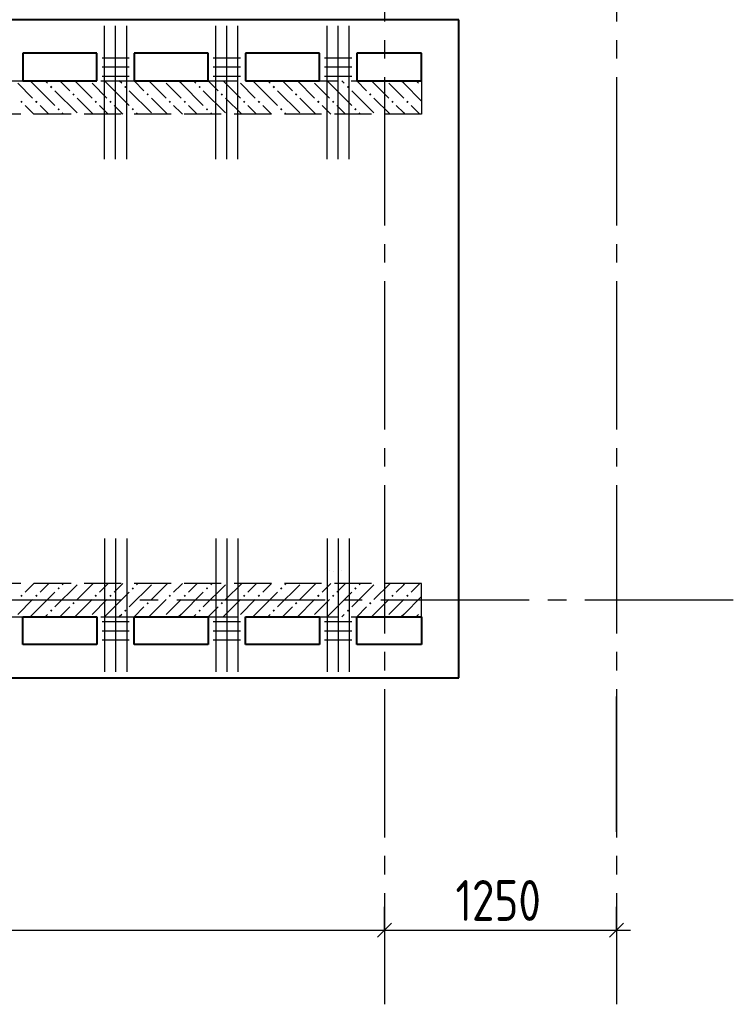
# Model space of a CAD drawing. Header units: millimetres. Extents: x 40580 to 1168286, y -220995 to 81020.
# Tile 408 of 419: x 1095101 to 1098947, y -107726 to -102416. Entities that reach past the tile are written whole.
import ezdxf

# ---------------------------------------------------------------- set-up
doc = ezdxf.new("R2010")
doc.units = ezdxf.units.MM
for name, pattern in [('______2', [270, 200, -70]), ('______5', [1100, 800, -100, 100, -100]), ('CENTER', [2, 1.25, -0.25, 0.25, -0.25])]:
    doc.linetypes.add(name, pattern=pattern)
for name, color, linetype, lineweight in [('Standard', 7, 'Continuous', 25), ('ОСИ', 7, 'CENTER', 15), ('Основная', 7, 'Continuous', 40), ('Позиционная метка номер позиции', 7, 'Continuous', 13), ('Ребро вкладыша арматура S1', 52, 'Continuous', 25), ('Ребро вкладыша арматура поперечная AW', 52, 'Continuous', 25)]:
    doc.layers.add(name, color=color, linetype=linetype, lineweight=lineweight)
doc.layers.add('ЖБ Стена верхний уровень', color=7, linetype='______2', true_color=0x656565)
doc.styles.add('GOST 2.304-81', font='txt')

msp = doc.modelspace()

# ---------------------------------------------------------------- hatches: boundary and pattern name
at = {"layer": 'ЖБ Стена верхний уровень', "linetype": 'Continuous', "lineweight": -3, "transparency": 33554687}
for points in [[(1095270.5, -102785.6), (1095277, -102779), (1095270.5, -102772.5), (1095264, -102779)], [(1095670.5, -102785.6), (1095677, -102779), (1095670.5, -102772.5), (1095664, -102779)], [(1096070.5, -102785.6), (1096077, -102779), (1096070.5, -102772.5), (1096064, -102779)], [(1096470.5, -102785.6), (1096477, -102779), (1096470.5, -102772.5), (1096464, -102779)], [(1096870.5, -102785.6), (1096877, -102779), (1096870.5, -102772.5), (1096864, -102779)], [(1097267.4, -102806.3), (1097264, -102803), (1097267.4, -102799.6)], [(1095110.5, -102865.6), (1095117, -102859), (1095110.5, -102852.6), (1095104, -102859)], [(1095190.5, -102865.6), (1095197, -102859), (1095190.5, -102852.6), (1095184, -102859)], [(1095390.5, -102825.6), (1095397, -102819.1), (1095390.5, -102812.5), (1095384, -102819.1)], [(1095510.5, -102865.6), (1095517, -102859), (1095510.5, -102852.6), (1095504, -102859)], [(1095590.5, -102865.6), (1095597, -102859), (1095590.5, -102852.6), (1095584, -102859)], [(1095790.5, -102825.6), (1095797, -102819.1), (1095790.5, -102812.5), (1095784, -102819.1)], [(1095910.5, -102865.6), (1095917, -102859), (1095910.5, -102852.6), (1095904, -102859)], [(1095990.5, -102865.6), (1095997, -102859), (1095990.5, -102852.6), (1095984, -102859)], [(1096190.5, -102825.6), (1096197, -102819.1), (1096190.5, -102812.5), (1096184, -102819.1)], [(1096310.5, -102865.6), (1096317, -102859), (1096310.5, -102852.6), (1096304, -102859)], [(1096390.5, -102865.6), (1096397, -102859), (1096390.5, -102852.6), (1096384, -102859)], [(1096590.5, -102825.6), (1096597, -102819.1), (1096590.5, -102812.5), (1096584, -102819.1)], [(1096710.5, -102865.6), (1096717, -102859), (1096710.5, -102852.6), (1096704, -102859)], [(1096790.5, -102865.6), (1096797, -102859), (1096790.5, -102852.6), (1096784, -102859)], [(1096990.5, -102825.6), (1096997, -102819.1), (1096990.5, -102812.5), (1096984, -102819.1)], [(1097110.5, -102865.6), (1097117, -102859), (1097110.5, -102852.6), (1097104, -102859)], [(1097190.5, -102865.6), (1097197, -102859), (1097190.5, -102852.6), (1097184, -102859)], [(1095310.5, -102905.6), (1095317, -102899.1), (1095310.5, -102892.5), (1095304, -102899.1)], [(1095710.5, -102905.6), (1095717, -102899.1), (1095710.5, -102892.5), (1095704, -102899.1)], [(1096110.5, -102905.6), (1096117, -102899.1), (1096110.5, -102892.5), (1096104, -102899.1)], [(1096510.5, -102905.6), (1096517, -102899.1), (1096510.5, -102892.5), (1096504, -102899.1)], [(1096910.5, -102905.6), (1096917, -102899.1), (1096910.5, -102892.5), (1096904, -102899.1)], [(1095310.5, -105476.5), (1095317, -105483), (1095310.5, -105489.5), (1095304, -105483)], [(1095710.5, -105476.5), (1095717, -105483), (1095710.5, -105489.5), (1095704, -105483)], [(1096110.5, -105476.5), (1096117, -105483), (1096110.5, -105489.5), (1096104, -105483)], [(1096510.5, -105476.5), (1096517, -105483), (1096510.5, -105489.5), (1096504, -105483)], [(1096910.5, -105476.5), (1096917, -105483), (1096910.5, -105489.5), (1096904, -105483)], [(1095110.5, -105516.5), (1095117, -105523), (1095110.5, -105529.4), (1095104, -105523)], [(1095190.5, -105516.5), (1095197, -105523), (1095190.5, -105529.4), (1095184, -105523)], [(1095390.5, -105556.5), (1095397, -105563), (1095390.5, -105569.5), (1095384, -105563)], [(1095510.5, -105516.5), (1095517, -105523), (1095510.5, -105529.4), (1095504, -105523)], [(1095590.5, -105516.5), (1095597, -105523), (1095590.5, -105529.4), (1095584, -105523)], [(1095790.5, -105556.5), (1095797, -105563), (1095790.5, -105569.5), (1095784, -105563)], [(1095910.5, -105516.5), (1095917, -105523), (1095910.5, -105529.4), (1095904, -105523)], [(1095990.5, -105516.5), (1095997, -105523), (1095990.5, -105529.4), (1095984, -105523)], [(1096190.5, -105556.5), (1096197, -105563), (1096190.5, -105569.5), (1096184, -105563)], [(1096310.5, -105516.5), (1096317, -105523), (1096310.5, -105529.4), (1096304, -105523)], [(1096390.5, -105516.5), (1096397, -105523), (1096390.5, -105529.4), (1096384, -105523)], [(1096590.5, -105556.5), (1096597, -105563), (1096590.5, -105569.5), (1096584, -105563)], [(1096710.5, -105516.5), (1096717, -105523), (1096710.5, -105529.4), (1096704, -105523)], [(1096790.5, -105516.5), (1096797, -105523), (1096790.5, -105529.4), (1096784, -105523)], [(1096990.5, -105556.5), (1096997, -105563), (1096990.5, -105569.5), (1096984, -105563)], [(1097110.5, -105516.5), (1097117, -105523), (1097110.5, -105529.4), (1097104, -105523)], [(1097190.5, -105516.5), (1097197, -105523), (1097190.5, -105529.4), (1097184, -105523)], [(1095270.5, -105596.5), (1095277, -105603), (1095270.5, -105609.5), (1095264, -105603)], [(1095670.5, -105596.5), (1095677, -105603), (1095670.5, -105609.5), (1095664, -105603)], [(1096070.5, -105596.5), (1096077, -105603), (1096070.5, -105609.5), (1096064, -105603)], [(1096470.5, -105596.5), (1096477, -105603), (1096470.5, -105609.5), (1096464, -105603)], [(1096870.5, -105596.5), (1096877, -105603), (1096870.5, -105609.5), (1096864, -105603)], [(1097267.4, -105606.3), (1097264, -105603), (1097267.4, -105599.6)]]:
    msp.add_hatch(color=7, dxfattribs=at).paths.add_polyline_path(points, flags=16)

# ---------------------------------------------------------------- linework, layer by layer
at = {"color": 251, "linetype": 'Continuous', "lineweight": 13, "true_color": 0x494949, "transparency": 33554687}
msp.add_line((1096792.1, -105393.5), (1096792.1, -105393.5), dxfattribs=at)
at = {"layer": 'Standard', "color": 251, "linetype": 'Continuous', "lineweight": -3, "true_color": 0x656565, "transparency": 33554687}
for p, q in [((1098317.4, -106795), (1098317.4, -106066)), ((1097067.4, -107326), (1097067.4, -107201)), ((1098317.4, -107326), (1098317.4, -107201)), ((1097067.4, -107326), (1097067.4, -107451)), ((1097067.4, -107326), (1097067.4, -107326)), ((1098317.4, -107326), (1098317.4, -107451)), ((1098317.4, -107326), (1098317.4, -107326))]:
    msp.add_line(p, q, dxfattribs=at)
at = {"layer": 'Standard', "color": 7, "linetype": 'Continuous', "lineweight": 25, "transparency": 33554687}
for p, q in [((1097029.9, -107363.5), (1097104.9, -107288.5)), ((1098279.9, -107363.5), (1098354.9, -107288.5))]:
    msp.add_line(p, q, dxfattribs=at)
at = {"layer": 'Standard', "color": 7, "linetype": 'Continuous', "lineweight": -3, "transparency": 33554687}
for p, q in [((1091567.4, -107326), (1097067.4, -107326)), ((1097067.4, -107326), (1098317.4, -107326)), ((1098317.4, -107326), (1098392.4, -107326))]:
    msp.add_line(p, q, dxfattribs=at)
at = {"layer": 'ЖБ Стена верхний уровень', "color": 251, "linetype": '______2', "lineweight": -3, "true_color": 0x656565, "transparency": 33554687}
for p, q in [((1091487.4, -102746), (1097267.4, -102746)), ((1097267.4, -102746), (1097267.4, -102926)), ((1097267.4, -102926), (1092167.4, -102926)), ((1097267.4, -105456), (1092167.4, -105456)), ((1097267.4, -105636), (1097267.4, -105456)), ((1091487.4, -105636), (1097267.4, -105636))]:
    msp.add_line(p, q, dxfattribs=at)
at = {"layer": 'ЖБ Стена верхний уровень', "color": 9, "linetype": 'Continuous', "lineweight": -3, "true_color": 0xc7c7c7, "transparency": 33554687}
for p, q in [((1095170.5, -102759), (1095157.5, -102746)), ((1095250.5, -102759), (1095237.5, -102746)), ((1095317.5, -102746), (1095370.5, -102799.1)), ((1095490.5, -102839.1), (1095397.4, -102746)), ((1095570.5, -102759), (1095557.5, -102746)), ((1095650.5, -102759), (1095637.5, -102746)), ((1095717.5, -102746), (1095770.5, -102799.1)), ((1095890.5, -102839.1), (1095797.4, -102746)), ((1095970.5, -102759), (1095957.5, -102746)), ((1096050.5, -102759), (1096037.5, -102746)), ((1096117.5, -102746), (1096170.5, -102799.1)), ((1096290.5, -102839.1), (1096197.4, -102746)), ((1096370.5, -102759), (1096357.5, -102746)), ((1096450.5, -102759), (1096437.5, -102746)), ((1096517.5, -102746), (1096570.5, -102799.1)), ((1096690.5, -102839.1), (1096597.4, -102746)), ((1096770.5, -102759), (1096757.5, -102746)), ((1096850.5, -102759), (1096837.5, -102746)), ((1096917.5, -102746), (1096970.5, -102799.1)), ((1097090.5, -102839.1), (1096997.4, -102746)), ((1097170.5, -102759), (1097157.5, -102746)), ((1097250.5, -102759), (1097237.5, -102746)), ((1095170.5, -102839.1), (1095090.5, -102759)), ((1095170.5, -102759), (1095290.5, -102879)), ((1095410.5, -102919.1), (1095290.5, -102799.1)), ((1095570.5, -102839.1), (1095490.5, -102759)), ((1095570.5, -102759), (1095690.5, -102879)), ((1095810.5, -102919.1), (1095690.5, -102799.1)), ((1095970.5, -102839.1), (1095890.5, -102759)), ((1095970.5, -102759), (1096090.5, -102879)), ((1096210.5, -102919.1), (1096090.5, -102799.1)), ((1096370.5, -102839.1), (1096290.5, -102759)), ((1096370.5, -102759), (1096490.5, -102879)), ((1096610.5, -102919.1), (1096490.5, -102799.1)), ((1096770.5, -102839.1), (1096690.5, -102759)), ((1096770.5, -102759), (1096890.5, -102879)), ((1097010.5, -102919.1), (1096890.5, -102799.1)), ((1097170.5, -102839.1), (1097090.5, -102759)), ((1097170.5, -102759), (1097267.4, -102855.9)), ((1095497.5, -102926), (1095410.5, -102839.1)), ((1095897.5, -102926), (1095810.5, -102839.1)), ((1096297.5, -102926), (1096210.5, -102839.1)), ((1096697.5, -102926), (1096610.5, -102839.1)), ((1097097.5, -102926), (1097010.5, -102839.1)), ((1095130.5, -102879), (1095170.5, -102919.1)), ((1095257.5, -102926), (1095210.5, -102879)), ((1095530.5, -102879), (1095570.5, -102919.1)), ((1095657.5, -102926), (1095610.5, -102879)), ((1095930.5, -102879), (1095970.5, -102919.1)), ((1096057.5, -102926), (1096010.5, -102879)), ((1096330.5, -102879), (1096370.5, -102919.1)), ((1096457.5, -102926), (1096410.5, -102879)), ((1096730.5, -102879), (1096770.5, -102919.1)), ((1096857.5, -102926), (1096810.5, -102879)), ((1097130.5, -102879), (1097170.5, -102919.1)), ((1097257.5, -102926), (1097210.5, -102879)), ((1095170.5, -102919.1), (1095177.5, -102926)), ((1095337.5, -102926), (1095330.5, -102919.1)), ((1095570.5, -102919.1), (1095577.5, -102926)), ((1095737.5, -102926), (1095730.5, -102919.1)), ((1095970.5, -102919.1), (1095977.5, -102926)), ((1096137.5, -102926), (1096130.5, -102919.1)), ((1096370.5, -102919.1), (1096377.5, -102926)), ((1096537.5, -102926), (1096530.5, -102919.1)), ((1096770.5, -102919.1), (1096777.5, -102926)), ((1096937.5, -102926), (1096930.5, -102919.1)), ((1097170.5, -102919.1), (1097177.5, -102926)), ((1095170.5, -105463), (1095177.5, -105456)), ((1095257.5, -105456), (1095210.5, -105503)), ((1095337.5, -105456), (1095330.5, -105463)), ((1095497.5, -105456), (1095410.5, -105542.9)), ((1095570.5, -105463), (1095577.5, -105456)), ((1095657.5, -105456), (1095610.5, -105503)), ((1095737.5, -105456), (1095730.5, -105463)), ((1095897.5, -105456), (1095810.5, -105542.9)), ((1095970.5, -105463), (1095977.5, -105456)), ((1096057.5, -105456), (1096010.5, -105503)), ((1096137.5, -105456), (1096130.5, -105463)), ((1096297.5, -105456), (1096210.5, -105542.9)), ((1096370.5, -105463), (1096377.5, -105456)), ((1096457.5, -105456), (1096410.5, -105503)), ((1096537.5, -105456), (1096530.5, -105463)), ((1096697.5, -105456), (1096610.5, -105542.9)), ((1096770.5, -105463), (1096777.5, -105456)), ((1096857.5, -105456), (1096810.5, -105503)), ((1096937.5, -105456), (1096930.5, -105463)), ((1097097.5, -105456), (1097010.5, -105542.9)), ((1097170.5, -105463), (1097177.5, -105456)), ((1097257.5, -105456), (1097210.5, -105503)), ((1095130.5, -105503), (1095170.5, -105463)), ((1095170.5, -105623), (1095290.5, -105503)), ((1095410.5, -105463), (1095290.5, -105583)), ((1095530.5, -105503), (1095570.5, -105463)), ((1095570.5, -105623), (1095690.5, -105503)), ((1095810.5, -105463), (1095690.5, -105583)), ((1095930.5, -105503), (1095970.5, -105463)), ((1095970.5, -105623), (1096090.5, -105503)), ((1096210.5, -105463), (1096090.5, -105583)), ((1096330.5, -105503), (1096370.5, -105463)), ((1096370.5, -105623), (1096490.5, -105503)), ((1096610.5, -105463), (1096490.5, -105583)), ((1096730.5, -105503), (1096770.5, -105463)), ((1096770.5, -105623), (1096890.5, -105503)), ((1097010.5, -105463), (1096890.5, -105583)), ((1097130.5, -105503), (1097170.5, -105463)), ((1095170.5, -105542.9), (1095090.5, -105623)), ((1095490.5, -105542.9), (1095397.4, -105636)), ((1095570.5, -105542.9), (1095490.5, -105623)), ((1095890.5, -105542.9), (1095797.4, -105636)), ((1095970.5, -105542.9), (1095890.5, -105623)), ((1096290.5, -105542.9), (1096197.4, -105636)), ((1096370.5, -105542.9), (1096290.5, -105623)), ((1096690.5, -105542.9), (1096597.4, -105636)), ((1096770.5, -105542.9), (1096690.5, -105623)), ((1097090.5, -105542.9), (1096997.4, -105636)), ((1097170.5, -105542.9), (1097090.5, -105623)), ((1097170.5, -105623), (1097267.4, -105526.1)), ((1095317.5, -105636), (1095370.5, -105583)), ((1095717.5, -105636), (1095770.5, -105583)), ((1096117.5, -105636), (1096170.5, -105583)), ((1096517.5, -105636), (1096570.5, -105583)), ((1096917.5, -105636), (1096970.5, -105583)), ((1095170.5, -105623), (1095157.5, -105636)), ((1095250.5, -105623), (1095237.5, -105636)), ((1095570.5, -105623), (1095557.5, -105636)), ((1095650.5, -105623), (1095637.5, -105636)), ((1095970.5, -105623), (1095957.5, -105636)), ((1096050.5, -105623), (1096037.5, -105636)), ((1096370.5, -105623), (1096357.5, -105636)), ((1096450.5, -105623), (1096437.5, -105636)), ((1096770.5, -105623), (1096757.5, -105636)), ((1096850.5, -105623), (1096837.5, -105636)), ((1097170.5, -105623), (1097157.5, -105636)), ((1097250.5, -105623), (1097237.5, -105636))]:
    msp.add_line(p, q, dxfattribs=at)
at = {"layer": 'ОСИ', "color": 8, "linetype": '______5', "lineweight": -3, "transparency": 33554687}
for p, q in [((1097067.4, -101626), (1097067.4, -107726)), ((1098317.4, -101626), (1098317.4, -107726)), ((1098947.4, -105546), (1089116.8, -105546))]:
    msp.add_line(p, q, dxfattribs=at)
at = {"layer": 'Основная', "transparency": 33554687}
for p, q in [((1097467.4, -102416), (1091157.4, -102416)), ((1097467.4, -105966), (1097467.4, -102416)), ((1095517.4, -102596), (1095117.4, -102596)), ((1095117.4, -102596), (1095117.4, -102746)), ((1095517.4, -102746), (1095517.4, -102596)), ((1096117.4, -102596), (1095717.4, -102596)), ((1095717.4, -102596), (1095717.4, -102746)), ((1096117.4, -102746), (1096117.4, -102596)), ((1096717.4, -102596), (1096317.4, -102596)), ((1096317.4, -102596), (1096317.4, -102746)), ((1096717.4, -102746), (1096717.4, -102596)), ((1096917.4, -102596), (1096917.4, -102746)), ((1097267.4, -102596), (1096917.4, -102596)), ((1097267.4, -102746), (1097267.4, -102596)), ((1095117.4, -102746), (1095517.4, -102746)), ((1095717.4, -102746), (1096117.4, -102746)), ((1096317.4, -102746), (1096717.4, -102746)), ((1096917.4, -102746), (1097267.4, -102746)), ((1095117.4, -105786), (1095117.4, -105636)), ((1095117.4, -105636), (1095517.4, -105636)), ((1095517.4, -105636), (1095517.4, -105786)), ((1095717.4, -105786), (1095717.4, -105636)), ((1095717.4, -105636), (1096117.4, -105636)), ((1096117.4, -105636), (1096117.4, -105786)), ((1096317.4, -105786), (1096317.4, -105636)), ((1096317.4, -105636), (1096717.4, -105636)), ((1096717.4, -105636), (1096717.4, -105786)), ((1096917.4, -105786), (1096917.4, -105636)), ((1096917.4, -105636), (1097267.4, -105636)), ((1097267.4, -105636), (1097267.4, -105786)), ((1095517.4, -105786), (1095117.4, -105786)), ((1096117.4, -105786), (1095717.4, -105786)), ((1096717.4, -105786), (1096317.4, -105786)), ((1097267.4, -105786), (1096917.4, -105786)), ((1091157.4, -105966), (1097467.4, -105966))]:
    msp.add_line(p, q, dxfattribs=at)
at = {"layer": 'Позиционная метка номер позиции', "color": 7, "linetype": 'Continuous', "lineweight": 13, "transparency": 33554687}
for p, q in [((1096770.2, -105387.8), (1096770.2, -105387.8)), ((1096833.9, -105387.8), (1096833.9, -105387.8))]:
    msp.add_line(p, q, dxfattribs=at)
at = {"layer": 'Ребро вкладыша арматура S1', "color": 7, "linetype": 'Continuous', "lineweight": 25, "transparency": 33554687}
for p, q in [((1095557.4, -103168.3), (1095557.4, -102448.3)), ((1095617.4, -103168.3), (1095617.4, -102448.3)), ((1095677.4, -103168.3), (1095677.4, -102448.3)), ((1096157.4, -103168.3), (1096157.4, -102448.3)), ((1096217.4, -103168.3), (1096217.4, -102448.3)), ((1096277.4, -103168.3), (1096277.4, -102448.3)), ((1096757.4, -103168.3), (1096757.4, -102448.3)), ((1096817.4, -103168.3), (1096817.4, -102448.3)), ((1096877.4, -103168.3), (1096877.4, -102448.3)), ((1095557.4, -105213.6), (1095557.4, -105933.6)), ((1095617.4, -105213.6), (1095617.4, -105933.6)), ((1095677.4, -105213.6), (1095677.4, -105933.6)), ((1096157.4, -105213.6), (1096157.4, -105933.6)), ((1096217.4, -105213.6), (1096217.4, -105933.6)), ((1096277.4, -105213.6), (1096277.4, -105933.6)), ((1096757.4, -105213.6), (1096757.4, -105933.6)), ((1096817.4, -105213.6), (1096817.4, -105933.6)), ((1096877.4, -105213.6), (1096877.4, -105933.6))]:
    msp.add_line(p, q, dxfattribs=at)
at = {"layer": 'Ребро вкладыша арматура поперечная AW', "color": 7, "linetype": 'Continuous', "lineweight": 25, "transparency": 33554687}
for p, q in [((1095544.4, -102621), (1095690.4, -102621)), ((1096144.4, -102621), (1096290.4, -102621)), ((1096744.4, -102621), (1096890.4, -102621)), ((1095544.4, -102671), (1095690.4, -102671)), ((1096144.4, -102671), (1096290.4, -102671)), ((1096744.4, -102671), (1096890.4, -102671)), ((1095544.4, -102721), (1095690.4, -102721)), ((1096144.4, -102721), (1096290.4, -102721)), ((1096744.4, -102721), (1096890.4, -102721)), ((1095544.4, -105661), (1095690.4, -105661)), ((1096144.4, -105661), (1096290.4, -105661)), ((1096744.4, -105661), (1096890.4, -105661)), ((1095544.4, -105711), (1095690.4, -105711)), ((1096144.4, -105711), (1096290.4, -105711)), ((1096744.4, -105711), (1096890.4, -105711)), ((1095544.4, -105761), (1095690.4, -105761)), ((1096144.4, -105761), (1096290.4, -105761)), ((1096744.4, -105761), (1096890.4, -105761))]:
    msp.add_line(p, q, dxfattribs=at)

# ---------------------------------------------------------------- texts
at = {"layer": 'Standard', "color": 7, "linetype": 'Continuous', "lineweight": 25, "transparency": 33554687, "insert": (1097450, -107276), "char_height": 220, "width": 610.171, "attachment_point": 7, "style": 'GOST 2.304-81'}
msp.add_mtext('1250', dxfattribs=at)

doc.saveas('drawing.dxf')
